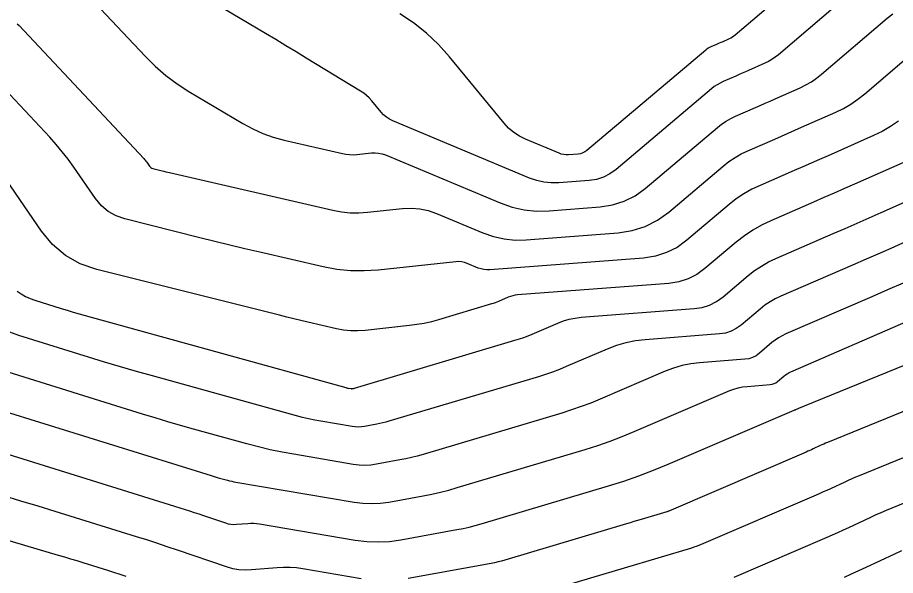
# Model space of a CAD drawing. Extents: x 1354696 to 1366163, y 660729 to 670380.
# Drawn here: x 1360216.4 to 1360297, y 664218.3 to 664269.6 of the extents above; entities that cross this region are included whole.
import ezdxf

# ---------------------------------------------------------------- set-up
doc = ezdxf.new("R2010")
doc.units = 0
doc.layers.add('R_Contours', color=7, linetype='Continuous')

msp = doc.modelspace()

# ---------------------------------------------------------------- linework, layer by layer
at = {"layer": 'R_Contours'}
for points in [[(1360292.22, 664276.449), (1360282.286, 664267.963), (1360282.157, 664267.86), (1360282.022, 664267.768), (1360281.88, 664267.685), (1360281.732, 664267.613), (1360281.08, 664267.324), (1360280.952, 664267.267), (1360280.824, 664267.211), (1360280.696, 664267.155), (1360280.568, 664267.099), (1360280.054, 664266.876), (1360279.929, 664266.816), (1360279.808, 664266.747), (1360279.693, 664266.67), (1360279.584, 664266.584), (1360268.664, 664257.356), (1360268.485, 664257.226), (1360268.293, 664257.129), (1360268.088, 664257.063), (1360267.87, 664257.03), (1360266.971, 664256.961), (1360266.748, 664256.957), (1360266.53, 664256.979), (1360266.315, 664257.026), (1360266.105, 664257.101), (1360263.02, 664258.392), (1360262.459, 664258.667), (1360261.944, 664259.003), (1360261.474, 664259.401), (1360261.05, 664259.859), (1360256.032, 664265.976), (1360255.02, 664267.11), (1360253.924, 664268.146), (1360252.743, 664269.086), (1360251.478, 664269.929)], [(1360294.227, 664272.976), (1360286.251, 664266.162), (1360285.958, 664265.929), (1360285.651, 664265.72), (1360285.329, 664265.533), (1360284.993, 664265.369), (1360283.515, 664264.712), (1360283.224, 664264.584), (1360282.934, 664264.456), (1360282.643, 664264.328), (1360282.351, 664264.202), (1360281.186, 664263.696), (1360280.901, 664263.559), (1360280.628, 664263.403), (1360280.367, 664263.228), (1360280.118, 664263.033), (1360271.338, 664255.613), (1360270.783, 664255.211), (1360270.188, 664254.909), (1360269.552, 664254.706), (1360268.874, 664254.603), (1360266.085, 664254.388), (1360265.394, 664254.375), (1360264.716, 664254.443), (1360264.051, 664254.592), (1360263.399, 664254.821), (1360250.834, 664260.082), (1360250.531, 664260.231), (1360250.252, 664260.413), (1360249.998, 664260.628), (1360249.768, 664260.876), (1360248.899, 664261.935), (1360248.673, 664262.189), (1360248.427, 664262.421), (1360248.163, 664262.631), (1360247.88, 664262.82), (1360242.882, 664265.856), (1360241.951, 664266.42), (1360241.019, 664266.983), (1360240.085, 664267.543), (1360239.151, 664268.102), (1360231.505, 664272.662)], [(1360222.944, 664271.516), (1360228.085, 664266.025), (1360229.006, 664265.107), (1360229.985, 664264.261), (1360231.02, 664263.485), (1360232.113, 664262.781), (1360237.073, 664259.823), (1360237.972, 664259.332), (1360238.901, 664258.916), (1360239.859, 664258.574), (1360240.847, 664258.306), (1360246.208, 664257.07), (1360246.538, 664257.008), (1360246.869, 664256.974), (1360247.202, 664256.968), (1360247.537, 664256.99), (1360248.879, 664257.135), (1360249.212, 664257.151), (1360249.538, 664257.124), (1360249.858, 664257.057), (1360250.173, 664256.947), (1360260.693, 664252.542), (1360261.787, 664252.157), (1360262.902, 664251.908), (1360264.039, 664251.794), (1360265.199, 664251.816), (1360269.879, 664252.176), (1360271.015, 664252.349), (1360272.083, 664252.689), (1360273.082, 664253.196), (1360274.012, 664253.871), (1360280.652, 664259.482), (1360281.04, 664259.786), (1360281.447, 664260.06), (1360281.873, 664260.303), (1360282.318, 664260.516), (1360284.135, 664261.304), (1360284.589, 664261.502), (1360285.043, 664261.701), (1360285.496, 664261.9), (1360285.949, 664262.101), (1360288.255, 664263.125), (1360288.779, 664263.381), (1360289.28, 664263.672), (1360289.759, 664263.999), (1360290.216, 664264.361), (1360296.235, 664269.503), (1360296.767, 664269.916)], [(1360216.348, 664269.01), (1360216.512, 664268.851), (1360227.963, 664256.622), (1360228.035, 664256.542), (1360228.104, 664256.459), (1360228.17, 664256.374), (1360228.233, 664256.286), (1360228.478, 664255.931), (1360228.545, 664255.85), (1360228.622, 664255.784), (1360228.711, 664255.735), (1360228.81, 664255.701), (1360229.645, 664255.491), (1360229.819, 664255.447), (1360229.994, 664255.405), (1360230.168, 664255.363), (1360230.343, 664255.322), (1360245.318, 664251.87), (1360246.111, 664251.721), (1360246.908, 664251.64), (1360247.709, 664251.626), (1360248.514, 664251.68), (1360251.742, 664252.028), (1360252.542, 664252.065), (1360253.327, 664252.002), (1360254.098, 664251.839), (1360254.854, 664251.575), (1360259.109, 664249.794), (1360260.078, 664249.452), (1360261.066, 664249.231), (1360262.073, 664249.131), (1360263.1, 664249.15), (1360271.544, 664249.799), (1360272.819, 664249.994), (1360274.016, 664250.375), (1360275.137, 664250.944), (1360276.181, 664251.701), (1360281.187, 664255.931), (1360281.714, 664256.344), (1360282.266, 664256.716), (1360282.845, 664257.047), (1360283.449, 664257.335), (1360285.919, 664258.407), (1360286.536, 664258.676), (1360287.152, 664258.946), (1360287.768, 664259.217), (1360288.383, 664259.49), (1360291.516, 664260.881), (1360292.228, 664261.228), (1360292.91, 664261.624), (1360293.561, 664262.068), (1360294.181, 664262.561), (1360298.242, 664266.03)], [(1360297.281, 664260.063), (1360296.548, 664259.563), (1360295.78, 664259.117), (1360294.978, 664258.726), (1360290.818, 664256.878), (1360290.04, 664256.534), (1360289.261, 664256.191), (1360288.482, 664255.85), (1360287.702, 664255.51), (1360284.581, 664254.155), (1360283.817, 664253.79), (1360283.086, 664253.373), (1360282.387, 664252.902), (1360281.721, 664252.38), (1360277.845, 664249.104), (1360276.95, 664248.456), (1360275.988, 664247.968), (1360274.961, 664247.64), (1360273.868, 664247.473), (1360259.745, 664246.388), (1360259.473, 664246.383), (1360259.206, 664246.409), (1360258.944, 664246.468), (1360258.687, 664246.558), (1360257.671, 664246.984), (1360257.414, 664247.073), (1360257.153, 664247.129), (1360256.886, 664247.15), (1360256.615, 664247.137), (1360249.491, 664246.369), (1360248.215, 664246.284), (1360246.946, 664246.306), (1360245.683, 664246.435), (1360244.427, 664246.671), (1360238.633, 664248.006), (1360237.251, 664248.329), (1360235.87, 664248.658), (1360234.491, 664248.994), (1360233.113, 664249.336), (1360226.229, 664251.067), (1360225.421, 664251.345), (1360224.7, 664251.751), (1360224.069, 664252.283), (1360223.525, 664252.943), (1360221.528, 664255.838), (1360221.016, 664256.551), (1360220.479, 664257.244), (1360219.916, 664257.917), (1360219.328, 664258.569), (1360214.717, 664263.494)], [(1360298.997, 664256.818), (1360293.252, 664254.267), (1360292.312, 664253.85), (1360291.371, 664253.436), (1360290.429, 664253.024), (1360289.486, 664252.613), (1360285.554, 664250.906), (1360284.708, 664250.502), (1360283.899, 664250.04), (1360283.125, 664249.519), (1360282.387, 664248.94), (1360279.509, 664246.508), (1360278.762, 664245.967), (1360277.96, 664245.56), (1360277.103, 664245.287), (1360276.192, 664245.147), (1360262.284, 664244.078), (1360262.066, 664244.053), (1360261.853, 664244.01), (1360261.645, 664243.949), (1360261.44, 664243.871), (1360260.531, 664243.48), (1360260.378, 664243.417), (1360260.224, 664243.358), (1360260.068, 664243.304), (1360259.91, 664243.254), (1360255.035, 664241.8), (1360254.378, 664241.62), (1360253.715, 664241.471), (1360253.045, 664241.352), (1360252.37, 664241.263), (1360248.3, 664240.824), (1360247.635, 664240.78), (1360246.974, 664240.791), (1360246.315, 664240.859), (1360245.66, 664240.981), (1360243.047, 664241.584), (1360242.394, 664241.736), (1360241.742, 664241.892), (1360241.091, 664242.05), (1360240.44, 664242.212), (1360223.648, 664246.434), (1360222.131, 664246.956), (1360220.779, 664247.717), (1360219.593, 664248.717), (1360218.573, 664249.956), (1360213.694, 664257.027)], [(1360216.341, 664244.443), (1360216.714, 664244.177), (1360217.106, 664243.948), (1360217.517, 664243.755), (1360217.948, 664243.6), (1360220.364, 664242.847), (1360220.915, 664242.678), (1360221.466, 664242.513), (1360222.019, 664242.353), (1360222.573, 664242.197), (1360246.521, 664235.564), (1360246.574, 664235.55), (1360246.628, 664235.538), (1360246.681, 664235.527), (1360246.735, 664235.517), (1360247.007, 664235.47), (1360247.034, 664235.467), (1360247.061, 664235.466), (1360247.088, 664235.467), (1360247.115, 664235.471), (1360247.222, 664235.491), (1360247.248, 664235.496), (1360247.275, 664235.502), (1360247.301, 664235.508), (1360247.327, 664235.516), (1360262.06, 664239.912), (1360262.464, 664240.039), (1360262.864, 664240.178), (1360263.26, 664240.328), (1360263.652, 664240.489), (1360265.984, 664241.492), (1360266.508, 664241.693), (1360267.043, 664241.848), (1360267.589, 664241.959), (1360268.146, 664242.025), (1360278.515, 664242.822), (1360279.246, 664242.933), (1360279.932, 664243.152), (1360280.575, 664243.478), (1360281.173, 664243.912), (1360283.479, 664245.86), (1360284.07, 664246.324), (1360284.69, 664246.741), (1360285.339, 664247.112), (1360286.017, 664247.436), (1360291.27, 664249.716), (1360292.375, 664250.197), (1360293.48, 664250.681), (1360294.584, 664251.167), (1360295.686, 664251.655), (1360303.017, 664254.911)], [(1360298.121, 664249.044), (1360296.856, 664248.484), (1360295.589, 664247.926), (1360294.322, 664247.371), (1360293.053, 664246.819), (1360286.479, 664243.965), (1360285.969, 664243.721), (1360285.481, 664243.443), (1360285.015, 664243.129), (1360284.571, 664242.78), (1360282.837, 664241.315), (1360282.387, 664240.989), (1360281.904, 664240.744), (1360281.388, 664240.58), (1360280.839, 664240.496), (1360274.009, 664239.971), (1360273.112, 664239.865), (1360272.233, 664239.687), (1360271.371, 664239.436), (1360270.527, 664239.114), (1360266.773, 664237.499), (1360266.143, 664237.239), (1360265.505, 664236.997), (1360264.861, 664236.774), (1360264.21, 664236.569), (1360250.47, 664232.469), (1360250.195, 664232.391), (1360249.917, 664232.321), (1360249.638, 664232.258), (1360249.358, 664232.203), (1360248.231, 664231.998), (1360247.949, 664231.959), (1360247.667, 664231.945), (1360247.385, 664231.956), (1360247.103, 664231.991), (1360244.241, 664232.477), (1360243.671, 664232.582), (1360243.105, 664232.7), (1360242.542, 664232.833), (1360241.982, 664232.981), (1360228.764, 664236.642), (1360227.293, 664237.055), (1360225.825, 664237.481), (1360224.361, 664237.918), (1360222.9, 664238.367), (1360216.483, 664240.366), (1360215.34, 664240.779)], [(1360297.699, 664245.171), (1360296.268, 664244.545), (1360294.837, 664243.922), (1360286.941, 664240.494), (1360286.599, 664240.331), (1360286.273, 664240.144), (1360285.96, 664239.934), (1360285.663, 664239.7), (1360284.501, 664238.719), (1360284.2, 664238.501), (1360283.876, 664238.336), (1360283.531, 664238.226), (1360283.163, 664238.17), (1360279.01, 664237.851), (1360278.2, 664237.755), (1360277.405, 664237.594), (1360276.627, 664237.368), (1360275.865, 664237.076), (1360269.894, 664234.509), (1360269.025, 664234.15), (1360268.146, 664233.817), (1360267.258, 664233.509), (1360266.361, 664233.227), (1360253.613, 664229.423), (1360253.088, 664229.274), (1360252.56, 664229.14), (1360252.029, 664229.021), (1360251.494, 664228.916), (1360249.347, 664228.525), (1360248.81, 664228.451), (1360248.273, 664228.424), (1360247.736, 664228.444), (1360247.198, 664228.512), (1360241.746, 664229.438), (1360240.661, 664229.637), (1360239.582, 664229.863), (1360238.509, 664230.116), (1360237.443, 664230.397), (1360232.522, 664231.76), (1360231.349, 664232.09), (1360230.179, 664232.429), (1360229.011, 664232.778), (1360227.846, 664233.136), (1360215.019, 664237.132)], [(1360208.906, 664235.346), (1360234.154, 664227.48), (1360234.341, 664227.423), (1360234.529, 664227.367), (1360234.718, 664227.312), (1360234.907, 664227.259), (1360235.663, 664227.049), (1360235.853, 664226.999), (1360236.043, 664226.954), (1360236.235, 664226.914), (1360236.428, 664226.879), (1360247.293, 664225.033), (1360248.086, 664224.933), (1360248.879, 664224.903), (1360249.671, 664224.942), (1360250.463, 664225.051), (1360253.63, 664225.628), (1360254.419, 664225.783), (1360255.203, 664225.959), (1360255.981, 664226.157), (1360256.755, 664226.377), (1360268.511, 664229.884), (1360269.655, 664230.244), (1360270.787, 664230.636), (1360271.907, 664231.061), (1360273.016, 664231.519), (1360281.784, 664235.289), (1360282.171, 664235.437), (1360282.566, 664235.552), (1360282.969, 664235.634), (1360283.38, 664235.682), (1360285.486, 664235.844), (1360285.673, 664235.873), (1360285.848, 664235.929), (1360286.013, 664236.012), (1360286.165, 664236.123), (1360286.755, 664236.621), (1360286.906, 664236.739), (1360287.064, 664236.846), (1360287.23, 664236.94), (1360287.403, 664237.023), (1360298.384, 664241.79)], [(1360213.973, 664229.896), (1360231.754, 664224.369), (1360232.177, 664224.236), (1360232.599, 664224.1), (1360233.02, 664223.961), (1360233.44, 664223.819), (1360235.458, 664223.129), (1360235.709, 664223.057), (1360235.964, 664223.012), (1360236.222, 664222.994), (1360236.483, 664223.003), (1360237.535, 664223.093), (1360237.798, 664223.107), (1360238.06, 664223.105), (1360238.322, 664223.086), (1360238.582, 664223.05), (1360247.389, 664221.553), (1360248.437, 664221.421), (1360249.485, 664221.381), (1360250.532, 664221.434), (1360251.579, 664221.578), (1360256.726, 664222.515), (1360257.29, 664222.626), (1360257.852, 664222.753), (1360258.409, 664222.894), (1360258.963, 664223.051), (1360270.661, 664226.542), (1360272.052, 664226.979), (1360273.428, 664227.456), (1360274.789, 664227.972), (1360276.137, 664228.528), (1360287.703, 664233.502), (1360287.714, 664233.507), (1360287.726, 664233.51), (1360287.737, 664233.512), (1360287.749, 664233.514), (1360287.81, 664233.518), (1360287.815, 664233.519), (1360287.82, 664233.521), (1360287.825, 664233.523), (1360287.829, 664233.526), (1360287.846, 664233.541), (1360287.851, 664233.544), (1360287.855, 664233.547), (1360287.86, 664233.55), (1360287.865, 664233.552), (1360288.339, 664233.758), (1360288.42, 664233.793), (1360288.5, 664233.827), (1360288.582, 664233.861), (1360288.663, 664233.894), (1360301.208, 664239.01)], [(1360302.092, 664235.147), (1360290.746, 664230.52), (1360290.582, 664230.452), (1360290.418, 664230.382), (1360290.255, 664230.309), (1360290.094, 664230.235), (1360289.448, 664229.932), (1360289.287, 664229.857), (1360289.125, 664229.784), (1360288.962, 664229.711), (1360288.799, 664229.64), (1360276.204, 664224.225), (1360276.153, 664224.204), (1360276.102, 664224.184), (1360276.05, 664224.166), (1360275.997, 664224.15), (1360273.651, 664223.45), (1360273.312, 664223.349), (1360272.974, 664223.248), (1360272.635, 664223.147), (1360272.297, 664223.046), (1360261.113, 664219.709), (1360260.808, 664219.622), (1360260.501, 664219.544), (1360260.192, 664219.475), (1360259.881, 664219.414), (1360252.261, 664218.026)], [(1360265.919, 664217.158), (1360278.302, 664220.853), (1360278.524, 664220.923), (1360278.744, 664220.999), (1360278.962, 664221.082), (1360279.177, 664221.171), (1360289.747, 664225.715), (1360290.078, 664225.859), (1360290.409, 664226.006), (1360290.738, 664226.156), (1360291.066, 664226.308), (1360292.376, 664226.922), (1360292.704, 664227.073), (1360293.035, 664227.22), (1360293.367, 664227.363), (1360293.701, 664227.502), (1360302.976, 664231.284)], [(1360197.899, 664226.761), (1360220.116, 664220.179), (1360220.682, 664220.011), (1360221.248, 664219.84), (1360221.812, 664219.668), (1360222.377, 664219.493), (1360224.633, 664218.792), (1360225.196, 664218.615), (1360225.758, 664218.433), (1360226.319, 664218.248)], [(1360303.86, 664227.421), (1360296.656, 664224.483), (1360296.152, 664224.274), (1360295.652, 664224.059), (1360295.154, 664223.837), (1360294.659, 664223.609), (1360292.684, 664222.684), (1360292.189, 664222.454), (1360291.693, 664222.229), (1360291.195, 664222.007), (1360290.695, 664221.79), (1360282.151, 664218.116)], [(1360247.919, 664218), (1360242.564, 664218.91), (1360241.981, 664218.99), (1360241.397, 664219.033), (1360240.81, 664219.039), (1360240.223, 664219.007), (1360237.868, 664218.806), (1360237.283, 664218.786), (1360236.706, 664218.826), (1360236.136, 664218.926), (1360235.573, 664219.087), (1360231.058, 664220.632), (1360230.118, 664220.949), (1360229.176, 664221.26), (1360228.232, 664221.565), (1360227.286, 664221.863), (1360219.814, 664224.185), (1360218.252, 664224.668), (1360216.689, 664225.145), (1360215.124, 664225.617)], [(1360292.311, 664218.155), (1360292.977, 664218.451), (1360293.64, 664218.753), (1360294.301, 664219.059), (1360296.941, 664220.296), (1360297.603, 664220.601)]]:
    msp.add_lwpolyline(points, dxfattribs=at)

doc.saveas('drawing.dxf')
